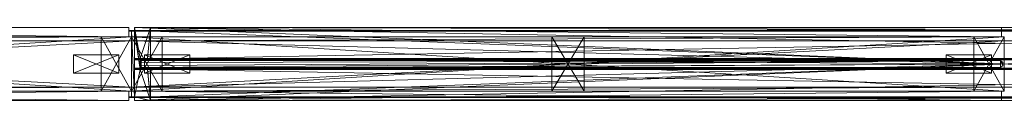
# Model space of a CAD drawing. Header units: inches. Extents: x 390 to 1835, y -266 to 136.
# Tile 571 of 656: x 1704.54 to 1758.7, y -265.78 to -261.78. Entities that reach past the tile are written whole.
import ezdxf

# ---------------------------------------------------------------- set-up
doc = ezdxf.new("R2010")
doc.units = ezdxf.units.IN
doc.header["$LTSCALE"] = 0.95294
doc.header["$MEASUREMENT"] = 0
for name, color, linetype, true_color in [('CET color AntiqueWhite3', 7, 'Continuous', 0xc6c1ac), ('CET color Floral white', 7, 'Continuous', 0xfcf9f2), ('CET color Grey4', 7, 'Continuous', 0x0a0a0a), ('CET color Grey65', 7, 'Continuous', 0xa6a6a4), ('CET color Grey71', 7, 'Continuous', 0xb4b4b4), ('CET color Grey79', 7, 'Continuous', 0xc8c8c8), ('CET color Grey80', 7, 'Continuous', 0xcccdc8), ('CET color Grey90', 7, 'Continuous', 0xe6e6e6)]:
    doc.layers.add(name, color=color, linetype=linetype, true_color=true_color)
doc.layers.add('CET Default', color=7, linetype='Continuous')

# ---------------------------------------------------------------- blocks, each defined once
blk = doc.blocks.new('*C157')
at = {"layer": 'CET color AntiqueWhite3', "linetype": 'Continuous', "lineweight": 0}
mesh = blk.add_polyface(dxfattribs=at)
corners = [(47.843, 0.5, 119), (0.157, 0.5, 119), (0.157, 0, 119), (47.843, 0, 119), (0.157, 0.5, 1.252), (0.157, 0, 1.252), (47.843, 0.5, 1.252), (47.843, 0, 1.252)]
mesh.append_faces([[corners[k] for k in face] for face in [(0, 2, 3, 0), (1, 5, 2, 1), (1, 6, 4, 1), (5, 3, 2, 5), (4, 7, 5, 4), (6, 3, 7, 6)]], dxfattribs={"vtx0": -1, "vtx3": -1})
mesh.append_faces([[corners[k] for k in face] for face in [(0, 1, 2, 0), (1, 4, 5, 1), (1, 0, 6, 1), (5, 7, 3, 5), (4, 6, 7, 4), (6, 0, 3, 6)]], dxfattribs={"vtx2": -1})
at = {"layer": 'CET color Floral white', "linetype": 'Continuous', "lineweight": 0}
mesh = blk.add_polyface(dxfattribs=at)
corners = [(47.843, 4, 1.252), (0.157, 4, 1.252), (0.157, 4, 119), (47.843, 4, 119)]
mesh.append_faces([[corners[k] for k in face] for face in [(0, 2, 3, 0)]], dxfattribs={"vtx0": -1, "vtx3": -1})
mesh.append_faces([[corners[k] for k in face] for face in [(0, 1, 2, 0)]], dxfattribs={"vtx2": -1})
mesh = blk.add_polyface(dxfattribs=at)
corners = [(47.843, 4, 1.252), (47.843, 3.5, 1.252), (0.157, 4, 1.252), (0.157, 3.5, 1.252)]
mesh.append_faces([[corners[k] for k in face] for face in [(2, 1, 3, 2)]], dxfattribs={"vtx0": -1, "vtx3": -1})
mesh.append_faces([[corners[k] for k in face] for face in [(0, 1, 2, 0)]], dxfattribs={"vtx1": -1})
mesh = blk.add_polyface(dxfattribs=at)
corners = [(47.843, 3.5, 119), (47.843, 4, 119), (0.157, 4, 119), (0.157, 3.5, 119)]
mesh.append_faces([[corners[k] for k in face] for face in [(0, 2, 3, 0)]], dxfattribs={"vtx0": -1, "vtx3": -1})
mesh.append_faces([[corners[k] for k in face] for face in [(0, 1, 2, 0)]], dxfattribs={"vtx2": -1})
mesh = blk.add_polyface(dxfattribs=at)
corners = [(0.157, 3.5, 1.252), (0.157, 3.5, 119), (0.157, 4, 119), (0.157, 4, 1.252)]
mesh.append_faces([[corners[k] for k in face] for face in [(0, 2, 3, 0)]], dxfattribs={"vtx0": -1, "vtx3": -1})
mesh.append_faces([[corners[k] for k in face] for face in [(0, 1, 2, 0)]], dxfattribs={"vtx2": -1})
mesh = blk.add_polyface(dxfattribs=at)
corners = [(47.843, 3.5, 119), (47.843, 3.5, 1.252), (47.843, 4, 119), (47.843, 4, 1.252)]
mesh.append_faces([[corners[k] for k in face] for face in [(2, 1, 3, 2)]], dxfattribs={"vtx0": -1, "vtx3": -1})
mesh.append_faces([[corners[k] for k in face] for face in [(0, 1, 2, 0)]], dxfattribs={"vtx1": -1})
mesh = blk.add_polyface(dxfattribs=at)
corners = [(0.157, 3.5, 1.252), (47.843, 3.5, 1.252), (0.157, 3.5, 119), (47.843, 3.5, 119)]
mesh.append_faces([[corners[k] for k in face] for face in [(2, 1, 3, 2)]], dxfattribs={"vtx0": -1, "vtx3": -1})
mesh.append_faces([[corners[k] for k in face] for face in [(0, 1, 2, 0)]], dxfattribs={"vtx1": -1})
at = {"layer": 'CET color Grey4', "linetype": 'Continuous', "lineweight": 0}
mesh = blk.add_polyface(dxfattribs=at)
corners = [(48, 3.5), (0, 3.5), (0, 3.5, 1.252), (48, 3.5, 1.252), (0, 0.5), (0, 0.5, 1.252), (48, 0.5), (48, 0.5, 1.252)]
mesh.append_faces([[corners[k] for k in face] for face in [(0, 2, 3, 0), (1, 5, 2, 1), (1, 6, 4, 1), (5, 3, 2, 5), (4, 7, 5, 4), (6, 3, 7, 6)]], dxfattribs={"vtx0": -1, "vtx3": -1})
mesh.append_faces([[corners[k] for k in face] for face in [(0, 1, 2, 0), (1, 4, 5, 1), (1, 0, 6, 1), (5, 7, 3, 5), (4, 6, 7, 4), (6, 0, 3, 6)]], dxfattribs={"vtx2": -1})
mesh = blk.add_polyface(dxfattribs=at)
corners = [(0, 3.28, 119), (0, 0.72, 119), (0, 0.72, 120), (0, 3.28, 120), (48, 3.28, 119), (48, 0.72, 120), (48, 0.72, 119), (48, 3.28, 120)]
mesh.append_faces([[corners[k] for k in face] for face in [(0, 2, 3, 0), (4, 5, 6, 4), (0, 6, 1, 0), (1, 5, 2, 1), (2, 7, 3, 2), (3, 4, 0, 3)]], dxfattribs={"vtx0": -1, "vtx3": -1})
mesh.append_faces([[corners[k] for k in face] for face in [(0, 1, 2, 0), (4, 7, 5, 4), (0, 4, 6, 0), (1, 6, 5, 1), (2, 5, 7, 2), (3, 7, 4, 3)]], dxfattribs={"vtx2": -1})
at = {"layer": 'CET color Grey80', "linetype": 'Continuous', "lineweight": 0}
mesh = blk.add_polyface(dxfattribs=at)
corners = [(48, 3.5, 9.906), (0, 3.5, 9.906), (0, 3.5, 11.65), (48, 3.5, 11.65), (0, 0.5, 9.906), (0, 0.5, 11.65), (48, 0.5, 9.906), (48, 0.5, 11.65)]
mesh.append_faces([[corners[k] for k in face] for face in [(0, 2, 3, 0), (1, 5, 2, 1), (1, 6, 4, 1), (5, 3, 2, 5), (4, 7, 5, 4), (6, 3, 7, 6)]], dxfattribs={"vtx0": -1, "vtx3": -1})
mesh.append_faces([[corners[k] for k in face] for face in [(0, 1, 2, 0), (1, 4, 5, 1), (1, 0, 6, 1), (5, 7, 3, 5), (4, 6, 7, 4), (6, 0, 3, 6)]], dxfattribs={"vtx2": -1})
mesh = blk.add_polyface(dxfattribs=at)
corners = [(1.681, 3.5, 11.65), (0, 3.5, 11.65), (0, 3.5, 116.165), (1.681, 3.5, 116.165), (0, 0.5, 11.65), (0, 0.5, 116.165), (1.681, 0.5, 11.65), (1.681, 0.5, 116.165)]
mesh.append_faces([[corners[k] for k in face] for face in [(0, 2, 3, 0), (1, 5, 2, 1), (1, 6, 4, 1), (5, 3, 2, 5), (4, 7, 5, 4), (6, 3, 7, 6)]], dxfattribs={"vtx0": -1, "vtx3": -1})
mesh.append_faces([[corners[k] for k in face] for face in [(0, 1, 2, 0), (1, 4, 5, 1), (1, 0, 6, 1), (5, 7, 3, 5), (4, 6, 7, 4), (6, 0, 3, 6)]], dxfattribs={"vtx2": -1})
mesh = blk.add_polyface(dxfattribs=at)
corners = [(48, 3.28, 119), (48, 3.5, 119), (0, 3.28, 119), (0, 3.5, 119), (48, 3.28, 117.677), (0, 3.28, 117.677), (48, 0.72, 117.677), (0, 0.72, 117.677), (48, 0.72, 119), (0, 0.72, 119), (48, 0.5, 119), (0, 0.5, 119), (48, 0.5, 116.165), (0, 0.5, 116.165), (0, 3.5, 116.165), (48, 3.5, 116.165)]
mesh.append_faces([[corners[k] for k in face] for face in [(2, 14, 5, 2), (4, 15, 0, 4)]], dxfattribs={"vtx0": -1, "vtx1": -1, "vtx3": -1})
mesh.append_faces([[corners[k] for k in face] for face in [(7, 13, 11, 7), (7, 14, 13, 7), (15, 4, 6, 15)]], dxfattribs={"vtx0": -1, "vtx2": -1, "vtx3": -1})
mesh.append_faces([[corners[k] for k in face] for face in [(7, 11, 9, 7)]], dxfattribs={"vtx0": -1, "vtx3": -1})
mesh.append_faces([[corners[k] for k in face] for face in [(0, 1, 2, 0), (4, 0, 5, 4), (6, 4, 7, 6), (8, 6, 9, 8), (10, 8, 11, 10), (12, 10, 13, 12), (8, 10, 6, 8), (15, 12, 14, 15), (1, 15, 3, 1)]], dxfattribs={"vtx1": -1})
mesh.append_faces([[corners[k] for k in face] for face in [(7, 5, 14, 7), (12, 15, 6, 12), (10, 12, 6, 10)]], dxfattribs={"vtx1": -1, "vtx2": -1})
mesh.append_faces([[corners[k] for k in face] for face in [(1, 3, 2, 1), (0, 2, 5, 0), (4, 5, 7, 4), (6, 7, 9, 6), (8, 9, 11, 8), (10, 11, 13, 10), (2, 3, 14, 2), (15, 1, 0, 15), (12, 13, 14, 12), (15, 14, 3, 15)]], dxfattribs={"vtx2": -1})
mesh = blk.add_polyface(dxfattribs=at)
corners = [(24.891, 3.5, 11.65), (23.109, 3.5, 11.65), (23.109, 3.5, 116.165), (24.891, 3.5, 116.165), (23.109, 0.5, 11.65), (23.109, 0.5, 116.165), (24.891, 0.5, 11.65), (24.891, 0.5, 116.165)]
mesh.append_faces([[corners[k] for k in face] for face in [(0, 2, 3, 0), (1, 5, 2, 1), (1, 6, 4, 1), (5, 3, 2, 5), (4, 7, 5, 4), (6, 3, 7, 6)]], dxfattribs={"vtx0": -1, "vtx3": -1})
mesh.append_faces([[corners[k] for k in face] for face in [(0, 1, 2, 0), (1, 4, 5, 1), (1, 0, 6, 1), (5, 7, 3, 5), (4, 6, 7, 4), (6, 0, 3, 6)]], dxfattribs={"vtx2": -1})
mesh = blk.add_polyface(dxfattribs=at)
corners = [(48, 3.5, 11.65), (46.319, 3.5, 11.65), (46.319, 3.5, 116.165), (48, 3.5, 116.165), (46.319, 0.5, 11.65), (46.319, 0.5, 116.165), (48, 0.5, 11.65), (48, 0.5, 116.165)]
mesh.append_faces([[corners[k] for k in face] for face in [(0, 2, 3, 0), (1, 5, 2, 1), (1, 6, 4, 1), (5, 3, 2, 5), (4, 7, 5, 4), (6, 3, 7, 6)]], dxfattribs={"vtx0": -1, "vtx3": -1})
mesh.append_faces([[corners[k] for k in face] for face in [(0, 1, 2, 0), (1, 4, 5, 1), (1, 0, 6, 1), (5, 7, 3, 5), (4, 6, 7, 4), (6, 0, 3, 6)]], dxfattribs={"vtx2": -1})
mesh = blk.add_polyface(dxfattribs=at)
corners = [(3.201, 2.5, 0.5), (0.701, 2.5, 0.5), (0.701, 2.5, 10.831), (3.201, 2.5, 10.831), (0.701, 1.5, 0.5), (0.701, 1.5, 10.831), (3.201, 1.5, 0.5), (3.201, 1.5, 10.831)]
mesh.append_faces([[corners[k] for k in face] for face in [(0, 2, 3, 0), (1, 5, 2, 1), (1, 6, 4, 1), (5, 3, 2, 5), (4, 7, 5, 4), (6, 3, 7, 6)]], dxfattribs={"vtx0": -1, "vtx3": -1})
mesh.append_faces([[corners[k] for k in face] for face in [(0, 1, 2, 0), (1, 4, 5, 1), (1, 0, 6, 1), (5, 7, 3, 5), (4, 6, 7, 4), (6, 0, 3, 6)]], dxfattribs={"vtx2": -1})
mesh = blk.add_polyface(dxfattribs=at)
corners = [(47.299, 2.5, 0.5), (44.799, 2.5, 0.5), (44.799, 2.5, 10.831), (47.299, 2.5, 10.831), (44.799, 1.5, 0.5), (44.799, 1.5, 10.831), (47.299, 1.5, 0.5), (47.299, 1.5, 10.831)]
mesh.append_faces([[corners[k] for k in face] for face in [(0, 2, 3, 0), (1, 5, 2, 1), (1, 6, 4, 1), (5, 3, 2, 5), (4, 7, 5, 4), (6, 3, 7, 6)]], dxfattribs={"vtx0": -1, "vtx3": -1})
mesh.append_faces([[corners[k] for k in face] for face in [(0, 1, 2, 0), (1, 4, 5, 1), (1, 0, 6, 1), (5, 7, 3, 5), (4, 6, 7, 4), (6, 0, 3, 6)]], dxfattribs={"vtx2": -1})
blk = doc.blocks.new('*C154')
at = {"layer": 'CET Default', "linetype": 'Continuous', "lineweight": 0, "rotation": 1.001791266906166e-05}
blk.add_blockref('*C157', (706.454, -255.985), dxfattribs=at)
blk = doc.blocks.new('*C301')
at = {"layer": 'CET color AntiqueWhite3', "linetype": 'Continuous', "lineweight": 0}
mesh = blk.add_polyface(dxfattribs=at)
corners = [(47.843, 0.5, 83), (0.157, 0.5, 83), (0.157, 0, 83), (47.843, 0, 83), (0.157, 0.5, 1.252), (0.157, 0, 1.252), (47.843, 0.5, 1.252), (47.843, 0, 1.252)]
mesh.append_faces([[corners[k] for k in face] for face in [(0, 2, 3, 0), (1, 5, 2, 1), (1, 6, 4, 1), (5, 3, 2, 5), (4, 7, 5, 4), (6, 3, 7, 6)]], dxfattribs={"vtx0": -1, "vtx3": -1})
mesh.append_faces([[corners[k] for k in face] for face in [(0, 1, 2, 0), (1, 4, 5, 1), (1, 0, 6, 1), (5, 7, 3, 5), (4, 6, 7, 4), (6, 0, 3, 6)]], dxfattribs={"vtx2": -1})
at = {"layer": 'CET color Floral white', "linetype": 'Continuous', "lineweight": 0}
mesh = blk.add_polyface(dxfattribs=at)
corners = [(47.843, 4, 1.252), (0.157, 4, 1.252), (0.157, 4, 83), (47.843, 4, 83)]
mesh.append_faces([[corners[k] for k in face] for face in [(0, 2, 3, 0)]], dxfattribs={"vtx0": -1, "vtx3": -1})
mesh.append_faces([[corners[k] for k in face] for face in [(0, 1, 2, 0)]], dxfattribs={"vtx2": -1})
mesh = blk.add_polyface(dxfattribs=at)
corners = [(47.843, 4, 1.252), (47.843, 3.5, 1.252), (0.157, 4, 1.252), (0.157, 3.5, 1.252)]
mesh.append_faces([[corners[k] for k in face] for face in [(2, 1, 3, 2)]], dxfattribs={"vtx0": -1, "vtx3": -1})
mesh.append_faces([[corners[k] for k in face] for face in [(0, 1, 2, 0)]], dxfattribs={"vtx1": -1})
mesh = blk.add_polyface(dxfattribs=at)
corners = [(47.843, 3.5, 83), (47.843, 4, 83), (0.157, 4, 83), (0.157, 3.5, 83)]
mesh.append_faces([[corners[k] for k in face] for face in [(0, 2, 3, 0)]], dxfattribs={"vtx0": -1, "vtx3": -1})
mesh.append_faces([[corners[k] for k in face] for face in [(0, 1, 2, 0)]], dxfattribs={"vtx2": -1})
mesh = blk.add_polyface(dxfattribs=at)
corners = [(0.157, 3.5, 1.252), (0.157, 3.5, 83), (0.157, 4, 83), (0.157, 4, 1.252)]
mesh.append_faces([[corners[k] for k in face] for face in [(0, 2, 3, 0)]], dxfattribs={"vtx0": -1, "vtx3": -1})
mesh.append_faces([[corners[k] for k in face] for face in [(0, 1, 2, 0)]], dxfattribs={"vtx2": -1})
mesh = blk.add_polyface(dxfattribs=at)
corners = [(47.843, 3.5, 83), (47.843, 3.5, 1.252), (47.843, 4, 83), (47.843, 4, 1.252)]
mesh.append_faces([[corners[k] for k in face] for face in [(2, 1, 3, 2)]], dxfattribs={"vtx0": -1, "vtx3": -1})
mesh.append_faces([[corners[k] for k in face] for face in [(0, 1, 2, 0)]], dxfattribs={"vtx1": -1})
mesh = blk.add_polyface(dxfattribs=at)
corners = [(0.157, 3.5, 1.252), (47.843, 3.5, 1.252), (0.157, 3.5, 83), (47.843, 3.5, 83)]
mesh.append_faces([[corners[k] for k in face] for face in [(2, 1, 3, 2)]], dxfattribs={"vtx0": -1, "vtx3": -1})
mesh.append_faces([[corners[k] for k in face] for face in [(0, 1, 2, 0)]], dxfattribs={"vtx1": -1})
at = {"layer": 'CET color Grey4', "linetype": 'Continuous', "lineweight": 0}
mesh = blk.add_polyface(dxfattribs=at)
corners = [(48, 3.5), (0, 3.5), (0, 3.5, 1.252), (48, 3.5, 1.252), (0, 0.5), (0, 0.5, 1.252), (48, 0.5), (48, 0.5, 1.252)]
mesh.append_faces([[corners[k] for k in face] for face in [(0, 2, 3, 0), (1, 5, 2, 1), (1, 6, 4, 1), (5, 3, 2, 5), (4, 7, 5, 4), (6, 3, 7, 6)]], dxfattribs={"vtx0": -1, "vtx3": -1})
mesh.append_faces([[corners[k] for k in face] for face in [(0, 1, 2, 0), (1, 4, 5, 1), (1, 0, 6, 1), (5, 7, 3, 5), (4, 6, 7, 4), (6, 0, 3, 6)]], dxfattribs={"vtx2": -1})
at = {"layer": 'CET color Grey80', "linetype": 'Continuous', "lineweight": 0}
mesh = blk.add_polyface(dxfattribs=at)
corners = [(48, 3.5, 9.906), (0, 3.5, 9.906), (0, 3.5, 11.65), (48, 3.5, 11.65), (0, 0.5, 9.906), (0, 0.5, 11.65), (48, 0.5, 9.906), (48, 0.5, 11.65)]
mesh.append_faces([[corners[k] for k in face] for face in [(0, 2, 3, 0), (1, 5, 2, 1), (1, 6, 4, 1), (5, 3, 2, 5), (4, 7, 5, 4), (6, 3, 7, 6)]], dxfattribs={"vtx0": -1, "vtx3": -1})
mesh.append_faces([[corners[k] for k in face] for face in [(0, 1, 2, 0), (1, 4, 5, 1), (1, 0, 6, 1), (5, 7, 3, 5), (4, 6, 7, 4), (6, 0, 3, 6)]], dxfattribs={"vtx2": -1})
mesh = blk.add_polyface(dxfattribs=at)
corners = [(1.681, 3.5, 11.65), (0, 3.5, 11.65), (0, 3.5, 80.165), (1.681, 3.5, 80.165), (0, 0.5, 11.65), (0, 0.5, 80.165), (1.681, 0.5, 11.65), (1.681, 0.5, 80.165)]
mesh.append_faces([[corners[k] for k in face] for face in [(0, 2, 3, 0), (1, 5, 2, 1), (1, 6, 4, 1), (5, 3, 2, 5), (4, 7, 5, 4), (6, 3, 7, 6)]], dxfattribs={"vtx0": -1, "vtx3": -1})
mesh.append_faces([[corners[k] for k in face] for face in [(0, 1, 2, 0), (1, 4, 5, 1), (1, 0, 6, 1), (5, 7, 3, 5), (4, 6, 7, 4), (6, 0, 3, 6)]], dxfattribs={"vtx2": -1})
mesh = blk.add_polyface(dxfattribs=at)
corners = [(48, 3.28, 83), (48, 3.5, 83), (0, 3.28, 83), (0, 3.5, 83), (48, 3.28, 81.677), (0, 3.28, 81.677), (48, 0.72, 81.677), (0, 0.72, 81.677), (48, 0.72, 83), (0, 0.72, 83), (48, 0.5, 83), (0, 0.5, 83), (48, 0.5, 80.165), (0, 0.5, 80.165), (0, 3.5, 80.165), (48, 3.5, 80.165)]
mesh.append_faces([[corners[k] for k in face] for face in [(2, 14, 5, 2), (4, 15, 0, 4)]], dxfattribs={"vtx0": -1, "vtx1": -1, "vtx3": -1})
mesh.append_faces([[corners[k] for k in face] for face in [(7, 13, 11, 7), (7, 14, 13, 7), (15, 4, 6, 15)]], dxfattribs={"vtx0": -1, "vtx2": -1, "vtx3": -1})
mesh.append_faces([[corners[k] for k in face] for face in [(7, 11, 9, 7)]], dxfattribs={"vtx0": -1, "vtx3": -1})
mesh.append_faces([[corners[k] for k in face] for face in [(0, 1, 2, 0), (4, 0, 5, 4), (6, 4, 7, 6), (8, 6, 9, 8), (10, 8, 11, 10), (12, 10, 13, 12), (8, 10, 6, 8), (15, 12, 14, 15), (1, 15, 3, 1)]], dxfattribs={"vtx1": -1})
mesh.append_faces([[corners[k] for k in face] for face in [(7, 5, 14, 7), (12, 15, 6, 12), (10, 12, 6, 10)]], dxfattribs={"vtx1": -1, "vtx2": -1})
mesh.append_faces([[corners[k] for k in face] for face in [(1, 3, 2, 1), (0, 2, 5, 0), (4, 5, 7, 4), (6, 7, 9, 6), (8, 9, 11, 8), (10, 11, 13, 10), (2, 3, 14, 2), (15, 1, 0, 15), (12, 13, 14, 12), (15, 14, 3, 15)]], dxfattribs={"vtx2": -1})
mesh = blk.add_polyface(dxfattribs=at)
corners = [(24.891, 3.5, 11.65), (23.109, 3.5, 11.65), (23.109, 3.5, 80.165), (24.891, 3.5, 80.165), (23.109, 0.5, 11.65), (23.109, 0.5, 80.165), (24.891, 0.5, 11.65), (24.891, 0.5, 80.165)]
mesh.append_faces([[corners[k] for k in face] for face in [(0, 2, 3, 0), (1, 5, 2, 1), (1, 6, 4, 1), (5, 3, 2, 5), (4, 7, 5, 4), (6, 3, 7, 6)]], dxfattribs={"vtx0": -1, "vtx3": -1})
mesh.append_faces([[corners[k] for k in face] for face in [(0, 1, 2, 0), (1, 4, 5, 1), (1, 0, 6, 1), (5, 7, 3, 5), (4, 6, 7, 4), (6, 0, 3, 6)]], dxfattribs={"vtx2": -1})
mesh = blk.add_polyface(dxfattribs=at)
corners = [(48, 3.5, 11.65), (46.319, 3.5, 11.65), (46.319, 3.5, 80.165), (48, 3.5, 80.165), (46.319, 0.5, 11.65), (46.319, 0.5, 80.165), (48, 0.5, 11.65), (48, 0.5, 80.165)]
mesh.append_faces([[corners[k] for k in face] for face in [(0, 2, 3, 0), (1, 5, 2, 1), (1, 6, 4, 1), (5, 3, 2, 5), (4, 7, 5, 4), (6, 3, 7, 6)]], dxfattribs={"vtx0": -1, "vtx3": -1})
mesh.append_faces([[corners[k] for k in face] for face in [(0, 1, 2, 0), (1, 4, 5, 1), (1, 0, 6, 1), (5, 7, 3, 5), (4, 6, 7, 4), (6, 0, 3, 6)]], dxfattribs={"vtx2": -1})
mesh = blk.add_polyface(dxfattribs=at)
corners = [(3.201, 2.5, 0.5), (0.701, 2.5, 0.5), (0.701, 2.5, 10.831), (3.201, 2.5, 10.831), (0.701, 1.5, 0.5), (0.701, 1.5, 10.831), (3.201, 1.5, 0.5), (3.201, 1.5, 10.831)]
mesh.append_faces([[corners[k] for k in face] for face in [(0, 2, 3, 0), (1, 5, 2, 1), (1, 6, 4, 1), (5, 3, 2, 5), (4, 7, 5, 4), (6, 3, 7, 6)]], dxfattribs={"vtx0": -1, "vtx3": -1})
mesh.append_faces([[corners[k] for k in face] for face in [(0, 1, 2, 0), (1, 4, 5, 1), (1, 0, 6, 1), (5, 7, 3, 5), (4, 6, 7, 4), (6, 0, 3, 6)]], dxfattribs={"vtx2": -1})
mesh = blk.add_polyface(dxfattribs=at)
corners = [(47.299, 2.5, 0.5), (44.799, 2.5, 0.5), (44.799, 2.5, 10.831), (47.299, 2.5, 10.831), (44.799, 1.5, 0.5), (44.799, 1.5, 10.831), (47.299, 1.5, 0.5), (47.299, 1.5, 10.831)]
mesh.append_faces([[corners[k] for k in face] for face in [(0, 2, 3, 0), (1, 5, 2, 1), (1, 6, 4, 1), (5, 3, 2, 5), (4, 7, 5, 4), (6, 3, 7, 6)]], dxfattribs={"vtx0": -1, "vtx3": -1})
mesh.append_faces([[corners[k] for k in face] for face in [(0, 1, 2, 0), (1, 4, 5, 1), (1, 0, 6, 1), (5, 7, 3, 5), (4, 6, 7, 4), (6, 0, 3, 6)]], dxfattribs={"vtx2": -1})
blk = doc.blocks.new('*C290')
at = {"layer": 'CET Default', "linetype": 'Continuous', "lineweight": 0, "rotation": 1.001791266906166e-05}
blk.add_blockref('*C301', (754.454, -255.985), dxfattribs=at)
blk = doc.blocks.new('*C220')
at = {"layer": 'CET color Grey4', "linetype": 'Continuous', "lineweight": 0}
mesh = blk.add_polyface(dxfattribs=at)
corners = [(0.157, 3.843, 1.252), (-0.157, 3.843, 1.252), (-0.157, 3.843, 83), (0.157, 3.843, 83), (-0.157, 3.803, 1.252), (-0.157, 3.803, 83), (0.157, 3.803, 1.252), (0.157, 3.803, 83)]
mesh.append_faces([[corners[k] for k in face] for face in [(0, 2, 3, 0), (1, 5, 2, 1), (1, 6, 4, 1), (5, 3, 2, 5), (4, 7, 5, 4), (6, 3, 7, 6)]], dxfattribs={"vtx0": -1, "vtx3": -1})
mesh.append_faces([[corners[k] for k in face] for face in [(0, 1, 2, 0), (1, 4, 5, 1), (1, 0, 6, 1), (5, 7, 3, 5), (4, 6, 7, 4), (6, 0, 3, 6)]], dxfattribs={"vtx2": -1})
mesh = blk.add_polyface(dxfattribs=at)
corners = [(-0.157, 0.157, 1.252), (0.157, 0.157, 1.252), (0.157, 0.157, 83), (-0.157, 0.157, 83), (0.157, 0.197, 1.252), (0.157, 0.197, 83), (-0.157, 0.197, 1.252), (-0.157, 0.197, 83)]
mesh.append_faces([[corners[k] for k in face] for face in [(0, 2, 3, 0), (1, 5, 2, 1), (1, 6, 4, 1), (5, 3, 2, 5), (4, 7, 5, 4), (6, 3, 7, 6)]], dxfattribs={"vtx0": -1, "vtx3": -1})
mesh.append_faces([[corners[k] for k in face] for face in [(0, 1, 2, 0), (1, 4, 5, 1), (1, 0, 6, 1), (5, 7, 3, 5), (4, 6, 7, 4), (6, 0, 3, 6)]], dxfattribs={"vtx2": -1})
blk = doc.blocks.new('*C212')
at = {"layer": 'CET Default', "linetype": 'Continuous', "lineweight": 0, "rotation": 180.0000050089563}
blk.add_blockref('*C220', (802.454, -251.985), dxfattribs=at)
blk = doc.blocks.new('*C237')
at = {"layer": 'CET color Grey4', "linetype": 'Continuous', "lineweight": 0}
mesh = blk.add_polyface(dxfattribs=at)
corners = [(0.157, 3.843, 1.252), (-0.157, 3.843, 1.252), (-0.157, 3.843, 119), (0.157, 3.843, 119), (-0.157, 3.803, 1.252), (-0.157, 3.803, 119), (0.157, 3.803, 1.252), (0.157, 3.803, 119)]
mesh.append_faces([[corners[k] for k in face] for face in [(0, 2, 3, 0), (1, 5, 2, 1), (1, 6, 4, 1), (5, 3, 2, 5), (4, 7, 5, 4), (6, 3, 7, 6)]], dxfattribs={"vtx0": -1, "vtx3": -1})
mesh.append_faces([[corners[k] for k in face] for face in [(0, 1, 2, 0), (1, 4, 5, 1), (1, 0, 6, 1), (5, 7, 3, 5), (4, 6, 7, 4), (6, 0, 3, 6)]], dxfattribs={"vtx2": -1})
mesh = blk.add_polyface(dxfattribs=at)
corners = [(-0.157, 0.157, 1.252), (0.157, 0.157, 1.252), (0.157, 0.157, 119), (-0.157, 0.157, 119), (0.157, 0.197, 1.252), (0.157, 0.197, 119), (-0.157, 0.197, 1.252), (-0.157, 0.197, 119)]
mesh.append_faces([[corners[k] for k in face] for face in [(0, 2, 3, 0), (1, 5, 2, 1), (1, 6, 4, 1), (5, 3, 2, 5), (4, 7, 5, 4), (6, 3, 7, 6)]], dxfattribs={"vtx0": -1, "vtx3": -1})
mesh.append_faces([[corners[k] for k in face] for face in [(0, 1, 2, 0), (1, 4, 5, 1), (1, 0, 6, 1), (5, 7, 3, 5), (4, 6, 7, 4), (6, 0, 3, 6)]], dxfattribs={"vtx2": -1})
blk = doc.blocks.new('*C235')
at = {"layer": 'CET Default', "linetype": 'Continuous', "lineweight": 0, "rotation": 1.001791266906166e-05}
blk.add_blockref('*C237', (754.454, -255.985), dxfattribs=at)
blk = doc.blocks.new('*C249')
at = {"layer": 'CET color Grey71', "linetype": 'Continuous', "lineweight": 0}
mesh = blk.add_polyface(dxfattribs=at)
corners = [(47.472, 0.079, 33.02), (47.472, -0.079, 33.02), (47.472, 0.079), (47.472, -0.079), (47.354, 0.197, 33.02), (47.354, 0.197), (0.118, 0.197, 33.02), (0.118, 0.197), (0, 0.079, 33.02), (0, 0.079), (0, -0.079, 33.02), (0, -0.079), (0.118, -0.197, 33.02), (0.118, -0.197), (47.354, -0.197), (47.354, -0.197, 33.02)]
mesh.append_faces([[corners[k] for k in face] for face in [(13, 2, 3, 13), (13, 5, 2, 13), (13, 7, 5, 13), (13, 9, 7, 13)]], dxfattribs={"vtx0": -1, "vtx2": -1, "vtx3": -1})
mesh.append_faces([[corners[k] for k in face] for face in [(13, 3, 14, 13)]], dxfattribs={"vtx0": -1, "vtx3": -1})
mesh.append_faces([[corners[k] for k in face] for face in [(0, 1, 2, 0), (4, 0, 5, 4), (6, 4, 7, 6), (8, 6, 9, 8), (10, 8, 11, 10), (12, 10, 13, 12), (15, 1, 12, 15), (15, 12, 14, 15), (1, 15, 3, 1)]], dxfattribs={"vtx1": -1})
mesh.append_faces([[corners[k] for k in face] for face in [(6, 8, 12, 6), (4, 6, 12, 4), (0, 4, 12, 0), (1, 0, 12, 1)]], dxfattribs={"vtx1": -1, "vtx2": -1})
mesh.append_faces([[corners[k] for k in face] for face in [(1, 3, 2, 1), (0, 2, 5, 0), (4, 5, 7, 4), (6, 7, 9, 6), (8, 9, 11, 8), (10, 11, 13, 10), (13, 11, 9, 13), (8, 10, 12, 8), (12, 13, 14, 12), (15, 14, 3, 15)]], dxfattribs={"vtx2": -1})
blk = doc.blocks.new('*C250')
at = {"layer": 'CET Default', "linetype": 'Continuous', "lineweight": 0, "rotation": 180.0000050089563}
blk.add_blockref('*C249', (802.368, -253.985, 83.661), dxfattribs=at)
blk = doc.blocks.new('*C247')
at = {"layer": 'CET color Grey65', "linetype": 'Continuous', "lineweight": 0}
mesh = blk.add_polyface(dxfattribs=at)
corners = [(0.157, 4, 35), (0.157, 0.197, 33.571), (0.157, 0, 35), (0.157, 1.691, 33.055), (0.157, 2.309, 33.055), (0.157, 3.803, 33.571), (0.157, 4, 33.571), (0.157, 4, 32.5), (0.157, 2.309, 32.661), (0.157, 3.803, 33.374), (0.157, 1.742, 32.5), (0.157, 0.197, 33.374), (0.157, 1.691, 32.661), (0.157, 2.258, 32.661), (0.157, 2.258, 32.5), (0.157, 0, 33.374), (0.157, 0, 32.5), (0.157, 1.742, 32.661), (0.157, 4, 33.374), (0.157, 0, 33.571), (95.843, 0, 35), (95.843, 0, 33.571), (95.843, 0.197, 33.571), (95.843, 4, 32.5), (95.843, 4, 33.374), (95.843, 3.803, 33.374), (95.843, 1.742, 32.5), (95.843, 1.742, 32.661), (95.843, 1.691, 32.661), (95.843, 0.197, 33.374), (95.843, 0, 33.374), (95.843, 0, 32.5), (95.843, 2.309, 32.661), (95.843, 2.258, 32.661), (95.843, 2.258, 32.5), (95.843, 1.691, 33.055), (95.843, 3.803, 33.571), (95.843, 2.309, 33.055), (95.843, 4, 33.571), (95.843, 4, 35)]
mesh.append_faces([[corners[k] for k in face] for face in [(0, 3, 1, 0), (0, 5, 4, 0), (4, 9, 7, 4), (1, 12, 10, 1), (26, 28, 22, 26), (23, 25, 37, 23), (37, 36, 39, 37), (22, 35, 39, 22)]], dxfattribs={"vtx0": -1, "vtx1": -1, "vtx2": -1, "vtx3": -1})
mesh.append_faces([[corners[k] for k in face] for face in [(0, 1, 2, 0), (4, 7, 8, 4), (1, 10, 11, 1), (29, 26, 22, 29), (32, 23, 37, 32), (20, 22, 39, 20)]], dxfattribs={"vtx0": -1, "vtx1": -1, "vtx3": -1})
mesh.append_faces([[corners[k] for k in face] for face in [(0, 4, 3, 0), (4, 5, 9, 4), (1, 3, 12, 1), (26, 29, 30, 26), (23, 32, 33, 23)]], dxfattribs={"vtx0": -1, "vtx2": -1, "vtx3": -1})
mesh.append_faces([[corners[k] for k in face] for face in [(13, 7, 14, 13), (15, 10, 16, 15)]], dxfattribs={"vtx0": -1, "vtx3": -1})
mesh.append_faces([[corners[k] for k in face] for face in [(31, 26, 30, 31), (34, 23, 33, 34), (20, 39, 2, 20), (21, 20, 19, 21), (22, 21, 1, 22), (29, 22, 11, 29), (30, 29, 15, 30), (31, 30, 16, 31), (26, 31, 10, 26), (27, 26, 17, 27), (28, 27, 12, 28), (35, 28, 3, 35), (37, 35, 4, 37), (32, 37, 8, 32), (33, 32, 13, 33), (34, 33, 14, 34), (23, 34, 7, 23), (24, 23, 18, 24), (25, 24, 9, 25), (36, 25, 5, 36), (38, 36, 6, 38), (39, 38, 0, 39)]], dxfattribs={"vtx1": -1})
mesh.append_faces([[corners[k] for k in face] for face in [(13, 8, 7, 13), (15, 11, 10, 15), (28, 35, 22, 28), (25, 36, 37, 25), (35, 37, 39, 35)]], dxfattribs={"vtx1": -1, "vtx2": -1})
mesh.append_faces([[corners[k] for k in face] for face in [(0, 6, 5, 0), (12, 17, 10, 12), (9, 18, 7, 9), (1, 19, 2, 1), (20, 21, 22, 20), (23, 24, 25, 23), (26, 27, 28, 26), (36, 38, 39, 36), (39, 0, 2, 39), (20, 2, 19, 20), (21, 19, 1, 21), (22, 1, 11, 22), (29, 11, 15, 29), (30, 15, 16, 30), (31, 16, 10, 31), (26, 10, 17, 26), (27, 17, 12, 27), (28, 12, 3, 28), (35, 3, 4, 35), (37, 4, 8, 37), (32, 8, 13, 32), (33, 13, 14, 33), (34, 14, 7, 34), (23, 7, 18, 23), (24, 18, 9, 24), (25, 9, 5, 25), (36, 5, 6, 36), (38, 6, 0, 38)]], dxfattribs={"vtx2": -1})
mesh = blk.add_polyface(dxfattribs=at)
corners = [(95.843, 4, 0.071), (95.843, 4, -0.803), (0.157, 4, 0.071), (0.157, 4, -0.803), (95.843, 2.26, 0.071), (0.157, 2.26, 0.071), (95.843, 2.26, -0.488), (0.157, 2.26, -0.488), (95.843, 1.74, -0.488), (0.157, 1.74, -0.488), (95.843, 1.74, 0.071), (0.157, 1.74, 0.071), (95.843, 0, 0.071), (0.157, 0, 0.071), (0.157, 0, -0.803), (95.843, 0, -0.803)]
mesh.append_faces([[corners[k] for k in face] for face in [(5, 3, 7, 5), (6, 1, 4, 6)]], dxfattribs={"vtx0": -1, "vtx1": -1, "vtx3": -1})
mesh.append_faces([[corners[k] for k in face] for face in [(9, 14, 13, 9), (9, 3, 14, 9), (1, 6, 8, 1)]], dxfattribs={"vtx0": -1, "vtx2": -1, "vtx3": -1})
mesh.append_faces([[corners[k] for k in face] for face in [(9, 13, 11, 9)]], dxfattribs={"vtx0": -1, "vtx3": -1})
mesh.append_faces([[corners[k] for k in face] for face in [(0, 1, 2, 0), (4, 0, 5, 4), (6, 4, 7, 6), (8, 6, 9, 8), (10, 8, 11, 10), (12, 10, 13, 12), (10, 12, 8, 10), (15, 12, 14, 15), (1, 15, 3, 1)]], dxfattribs={"vtx1": -1})
mesh.append_faces([[corners[k] for k in face] for face in [(9, 7, 3, 9), (15, 1, 8, 15), (12, 15, 8, 12)]], dxfattribs={"vtx1": -1, "vtx2": -1})
mesh.append_faces([[corners[k] for k in face] for face in [(1, 3, 2, 1), (0, 2, 5, 0), (4, 5, 7, 4), (6, 7, 9, 6), (8, 9, 11, 8), (10, 11, 13, 10), (5, 2, 3, 5), (1, 0, 4, 1), (12, 13, 14, 12), (15, 14, 3, 15)]], dxfattribs={"vtx2": -1})
mesh = blk.add_polyface(dxfattribs=at)
corners = [(95.13, 1.74, 0.071), (95.13, 1.691, 0.071), (94.969, 1.74, 0.071), (94.969, 0, 0.071), (95.528, 1.691, 0.071), (95.843, 0, 0.071), (95.528, 2.309, 0.071), (95.843, 0.197, 0.071), (95.843, 3.803, 0.071), (96, 0.197, 0.071), (96, 3.803, 0.071), (94.969, 4, 0.071), (95.13, 2.26, 0.071), (94.969, 2.26, 0.071), (95.13, 2.309, 0.071), (95.843, 4, 0.071), (95.843, 3.803, 32.5), (95.843, 4, 32.5), (94.969, 4, 32.5), (95.528, 2.309, 32.5), (95.13, 2.309, 32.5), (95.13, 2.26, 32.5), (94.969, 2.26, 32.5), (96, 0.197, 32.5), (96, 3.803, 32.5), (95.843, 0.197, 32.5), (95.843, 0, 32.5), (95.528, 1.691, 32.5), (94.969, 0, 32.5), (95.13, 1.691, 32.5), (94.969, 1.74, 32.5), (95.13, 1.74, 32.5)]
mesh.append_faces([[corners[k] for k in face] for face in [(6, 8, 7, 6), (11, 8, 6, 11), (19, 16, 18, 19), (25, 16, 19, 25)]], dxfattribs={"vtx0": -1, "vtx1": -1, "vtx2": -1, "vtx3": -1})
mesh.append_faces([[corners[k] for k in face] for face in [(1, 3, 2, 1), (4, 5, 3, 4), (6, 7, 5, 6), (8, 9, 7, 8), (11, 14, 12, 11), (11, 6, 14, 11), (26, 19, 27, 26), (28, 27, 29, 28)]], dxfattribs={"vtx0": -1, "vtx2": -1, "vtx3": -1})
mesh.append_faces([[corners[k] for k in face] for face in [(11, 12, 13, 11), (30, 29, 31, 30)]], dxfattribs={"vtx0": -1, "vtx3": -1})
mesh.append_faces([[corners[k] for k in face] for face in [(0, 1, 2, 0), (22, 21, 18, 22), (24, 23, 10, 24), (16, 24, 8, 16), (17, 16, 15, 17), (18, 17, 11, 18), (22, 18, 13, 22), (21, 22, 12, 21), (20, 21, 14, 20), (19, 20, 6, 19), (27, 19, 4, 27), (29, 27, 1, 29), (31, 29, 0, 31), (30, 31, 2, 30), (28, 30, 3, 28), (26, 28, 5, 26), (25, 26, 7, 25), (23, 25, 9, 23)]], dxfattribs={"vtx1": -1})
mesh.append_faces([[corners[k] for k in face] for face in [(1, 4, 3, 1), (4, 6, 5, 4), (20, 19, 18, 20), (21, 20, 18, 21), (25, 23, 16, 25), (26, 25, 19, 26), (28, 26, 27, 28), (30, 28, 29, 30)]], dxfattribs={"vtx1": -1, "vtx2": -1})
mesh.append_faces([[corners[k] for k in face] for face in [(8, 10, 9, 8), (11, 15, 8, 11), (16, 17, 18, 16), (23, 24, 16, 23), (23, 9, 10, 23), (24, 10, 8, 24), (16, 8, 15, 16), (17, 15, 11, 17), (18, 11, 13, 18), (22, 13, 12, 22), (21, 12, 14, 21), (20, 14, 6, 20), (19, 6, 4, 19), (27, 4, 1, 27), (29, 1, 0, 29), (31, 0, 2, 31), (30, 2, 3, 30), (28, 3, 5, 28), (26, 5, 7, 26), (25, 7, 9, 25)]], dxfattribs={"vtx2": -1})
at = {"layer": 'CET color Grey79', "linetype": 'Continuous', "lineweight": 0}
mesh = blk.add_polyface(dxfattribs=at)
corners = [(95.843, 3.843, 33.374), (0.157, 3.843, 33.374), (0.157, 3.843, 33.571), (95.843, 3.843, 33.571), (0.157, 3.803, 33.374), (0.157, 3.803, 33.571), (95.843, 3.803, 33.374), (95.843, 3.803, 33.571)]
mesh.append_faces([[corners[k] for k in face] for face in [(0, 2, 3, 0), (1, 5, 2, 1), (1, 6, 4, 1), (5, 3, 2, 5), (4, 7, 5, 4), (6, 3, 7, 6)]], dxfattribs={"vtx0": -1, "vtx3": -1})
mesh.append_faces([[corners[k] for k in face] for face in [(0, 1, 2, 0), (1, 4, 5, 1), (1, 0, 6, 1), (5, 7, 3, 5), (4, 6, 7, 4), (6, 0, 3, 6)]], dxfattribs={"vtx2": -1})
mesh = blk.add_polyface(dxfattribs=at)
corners = [(95.843, 3.843, -1), (0.157, 3.843, -1), (0.157, 3.843, -0.803), (95.843, 3.843, -0.803), (0.157, 0.157, -1), (0.157, 0.157, -0.803), (95.843, 0.157, -1), (95.843, 0.157, -0.803)]
mesh.append_faces([[corners[k] for k in face] for face in [(0, 2, 3, 0), (1, 5, 2, 1), (1, 6, 4, 1), (5, 3, 2, 5), (4, 7, 5, 4), (6, 3, 7, 6)]], dxfattribs={"vtx0": -1, "vtx3": -1})
mesh.append_faces([[corners[k] for k in face] for face in [(0, 1, 2, 0), (1, 4, 5, 1), (1, 0, 6, 1), (5, 7, 3, 5), (4, 6, 7, 4), (6, 0, 3, 6)]], dxfattribs={"vtx2": -1})
mesh = blk.add_polyface(dxfattribs=at)
corners = [(0, 3.28, 35), (0, 0.72, 35), (0, 0.72, 36), (0, 3.28, 36), (96, 3.28, 35), (96, 0.72, 36), (96, 0.72, 35), (96, 3.28, 36)]
mesh.append_faces([[corners[k] for k in face] for face in [(0, 2, 3, 0), (4, 5, 6, 4), (0, 6, 1, 0), (1, 5, 2, 1), (2, 7, 3, 2), (3, 4, 0, 3)]], dxfattribs={"vtx0": -1, "vtx3": -1})
mesh.append_faces([[corners[k] for k in face] for face in [(0, 1, 2, 0), (4, 7, 5, 4), (0, 4, 6, 0), (1, 6, 5, 1), (2, 5, 7, 2), (3, 7, 4, 3)]], dxfattribs={"vtx2": -1})
mesh = blk.add_polyface(dxfattribs=at)
corners = [(0.157, 0.157, 33.374), (95.843, 0.157, 33.374), (95.843, 0.157, 33.571), (0.157, 0.157, 33.571), (95.843, 0.197, 33.374), (95.843, 0.197, 33.571), (0.157, 0.197, 33.374), (0.157, 0.197, 33.571)]
mesh.append_faces([[corners[k] for k in face] for face in [(0, 2, 3, 0), (1, 5, 2, 1), (1, 6, 4, 1), (5, 3, 2, 5), (4, 7, 5, 4), (6, 3, 7, 6)]], dxfattribs={"vtx0": -1, "vtx3": -1})
mesh.append_faces([[corners[k] for k in face] for face in [(0, 1, 2, 0), (1, 4, 5, 1), (1, 0, 6, 1), (5, 7, 3, 5), (4, 6, 7, 4), (6, 0, 3, 6)]], dxfattribs={"vtx2": -1})
at = {"layer": 'CET color Grey90', "linetype": 'Continuous', "lineweight": 0}
mesh = blk.add_polyface(dxfattribs=at)
corners = [(95.843, 1.764, 32.972), (0.157, 1.764, 32.972), (95.843, 2.236, 32.972), (0.157, 2.236, 32.972)]
mesh.append_faces([[corners[k] for k in face] for face in [(2, 1, 3, 2)]], dxfattribs={"vtx0": -1, "vtx3": -1})
mesh.append_faces([[corners[k] for k in face] for face in [(0, 1, 2, 0)]], dxfattribs={"vtx1": -1})
mesh = blk.add_polyface(dxfattribs=at)
corners = [(0.157, 2.236, 32.972), (0.157, 2.236, 32.5), (95.843, 2.236, 32.972), (95.843, 2.236, 32.5)]
mesh.append_faces([[corners[k] for k in face] for face in [(2, 1, 3, 2)]], dxfattribs={"vtx0": -1, "vtx3": -1})
mesh.append_faces([[corners[k] for k in face] for face in [(0, 1, 2, 0)]], dxfattribs={"vtx1": -1})
mesh = blk.add_polyface(dxfattribs=at)
corners = [(94.961, 2.244, 33), (94.961, 2.244, -0.429), (95.433, 2.244, 33), (95.433, 2.244, -0.429)]
mesh.append_faces([[corners[k] for k in face] for face in [(2, 1, 3, 2)]], dxfattribs={"vtx0": -1, "vtx3": -1})
mesh.append_faces([[corners[k] for k in face] for face in [(0, 1, 2, 0)]], dxfattribs={"vtx1": -1})
mesh = blk.add_polyface(dxfattribs=at)
corners = [(95.48, 2.291, -0.429), (95.48, 1.772, -0.429), (95.48, 2.291, 33), (95.48, 1.772, 33)]
mesh.append_faces([[corners[k] for k in face] for face in [(2, 1, 3, 2)]], dxfattribs={"vtx0": -1, "vtx3": -1})
mesh.append_faces([[corners[k] for k in face] for face in [(0, 1, 2, 0)]], dxfattribs={"vtx1": -1})
mesh = blk.add_polyface(dxfattribs=at)
corners = [(0.157, 1.764, 32.5), (0.157, 1.764, 32.972), (95.843, 1.764, 32.972), (95.843, 1.764, 32.5)]
mesh.append_faces([[corners[k] for k in face] for face in [(0, 2, 3, 0)]], dxfattribs={"vtx0": -1, "vtx3": -1})
mesh.append_faces([[corners[k] for k in face] for face in [(0, 1, 2, 0)]], dxfattribs={"vtx2": -1})
mesh = blk.add_polyface(dxfattribs=at)
corners = [(94.961, 1.772, -0.429), (94.961, 1.772, 33), (95.433, 1.772, 33), (95.433, 1.772, -0.429)]
mesh.append_faces([[corners[k] for k in face] for face in [(0, 2, 3, 0)]], dxfattribs={"vtx0": -1, "vtx3": -1})
mesh.append_faces([[corners[k] for k in face] for face in [(0, 1, 2, 0)]], dxfattribs={"vtx2": -1})
blk = doc.blocks.new('*C244')
at = {"layer": 'CET Default', "linetype": 'Continuous', "lineweight": 0, "rotation": 180.0000050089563}
blk.add_blockref('*C247', (850.454, -251.985, 84), dxfattribs=at)

msp = doc.modelspace()

# ---------------------------------------------------------------- block references
at = {"layer": 'CET Default', "linetype": 'Continuous', "lineweight": 0}
for name in ['*C154', '*C235', '*C290', '*C244', '*C212', '*C250']:
    msp.add_blockref(name, (956.247, -9.799), dxfattribs=at)

doc.saveas('drawing.dxf')
